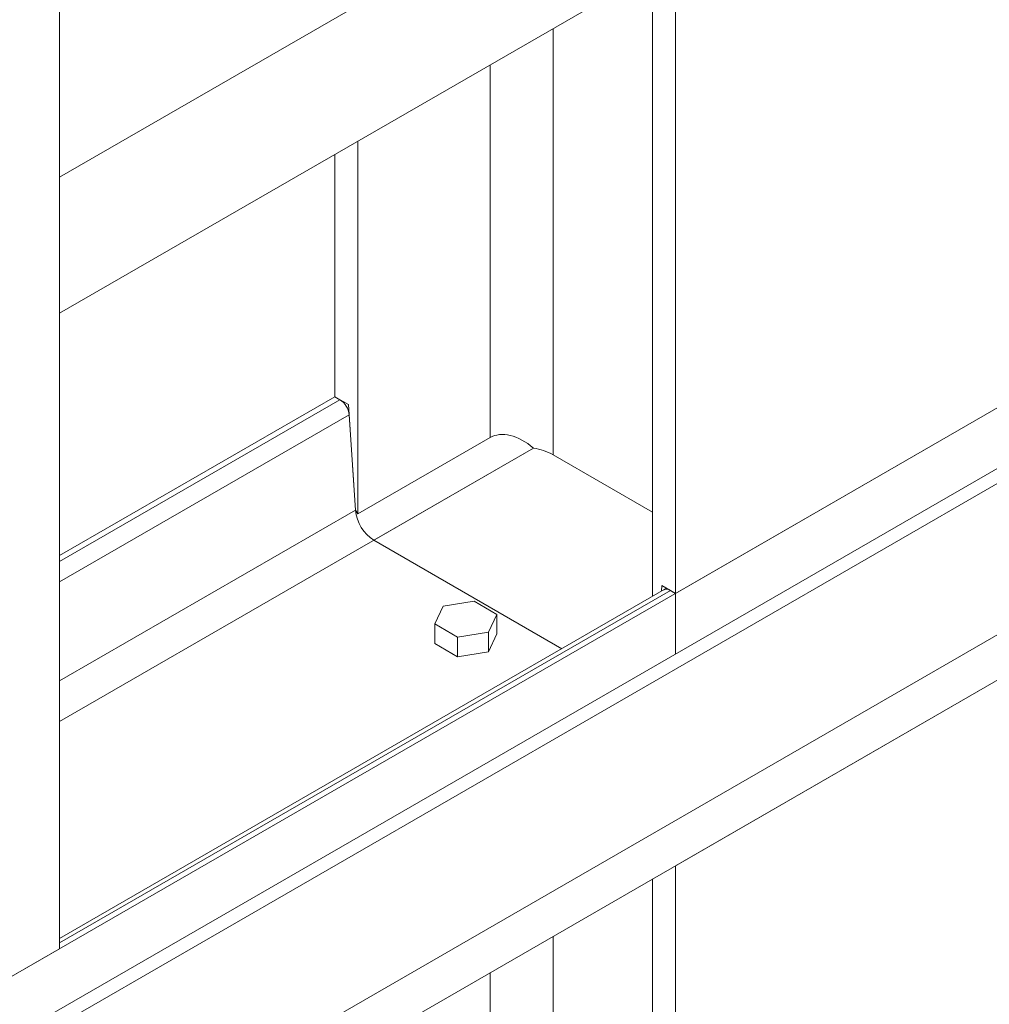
# Model space of a CAD drawing. Header units: millimetres. Extents: x 525 to 29324, y 175 to 20618.
# Tile 531 of 588: x 26317 to 26840, y 13502 to 14034. Entities that reach past the tile are written whole.
import ezdxf

# ---------------------------------------------------------------- set-up
doc = ezdxf.new("R2010")
doc.units = ezdxf.units.MM
doc.linetypes.add('SLD-Continua', pattern=[0])

msp = doc.modelspace()

# ---------------------------------------------------------------- linework, layer by layer
at = {"color": 7, "linetype": 'SLD-Continua', "lineweight": 18, "ltscale": 35}
for p, q in [((26670.78, 13724.1), (26670.78, 14495.83)), ((26670.78, 13724.1), (26670.78, 14495.83)), ((26670.78, 13724.1), (26670.78, 14495.83)), ((26670.78, 13724.1), (26670.78, 14495.83)), ((26670.78, 13724.1), (26670.78, 14495.83)), ((26670.78, 13724.1), (26670.78, 14495.83)), ((26670.78, 13724.1), (26670.78, 14495.83)), ((26670.78, 13724.1), (26670.78, 14495.83)), ((26670.78, 13724.1), (26670.78, 14495.83)), ((26338.44, 13532.29), (26338.44, 14304.02)), ((26338.44, 13532.29), (26338.44, 14304.02)), ((26338.44, 13532.29), (26338.44, 14304.02)), ((26338.44, 13532.29), (26338.44, 14304.02)), ((26338.44, 13532.29), (26338.44, 14304.02)), ((26338.44, 13532.29), (26338.44, 14304.02)), ((26338.44, 13532.29), (26338.44, 14304.02)), ((26338.44, 13532.29), (26338.44, 14304.02)), ((26054.99, 13368.7), (27410.26, 14150.89)), ((26054.99, 13368.7), (27410.26, 14150.89)), ((26054.99, 13368.7), (27410.26, 14150.89)), ((26054.99, 13368.7), (27410.26, 14150.89)), ((26054.99, 13368.7), (27410.26, 14150.89)), ((26054.99, 13368.7), (27410.26, 14150.89)), ((26054.99, 13368.7), (27410.26, 14150.89)), ((26054.99, 13368.7), (27410.26, 14150.89)), ((26670.78, 13724.1), (27410.26, 14150.89)), ((26670.78, 14140.59), (26338.44, 13948.78)), ((26670.78, 14140.59), (26338.44, 13948.78)), ((26670.78, 14140.59), (26338.44, 13948.78)), ((26670.78, 14140.59), (26338.44, 13948.78)), ((26670.78, 14140.59), (26338.44, 13948.78)), ((26670.78, 14140.59), (26338.44, 13948.78)), ((26670.78, 14140.59), (26338.44, 13948.78)), ((26670.78, 14140.59), (26338.44, 13948.78)), ((26670.78, 14067.09), (26338.44, 13875.28)), ((26670.78, 14067.09), (26338.44, 13875.28)), ((26670.78, 14067.09), (26338.44, 13875.28)), ((26670.78, 14067.09), (26338.44, 13875.28)), ((26670.78, 14067.09), (26338.44, 13875.28)), ((26670.78, 14067.09), (26338.44, 13875.28)), ((26670.78, 14067.09), (26338.44, 13875.28)), ((26670.78, 14067.09), (26338.44, 13875.28)), ((26658.4, 13722.54), (26658.4, 14059.95)), ((26658.4, 13722.54), (26658.4, 14059.95)), ((26658.4, 13722.54), (26658.4, 14059.95)), ((26658.4, 13722.54), (26658.4, 14059.95)), ((26658.4, 13722.54), (26658.4, 14059.95)), ((26658.4, 13722.54), (26658.4, 14059.95)), ((26658.4, 13722.54), (26658.4, 14059.95)), ((26658.4, 13722.54), (26658.4, 14059.95)), ((26658.4, 13722.54), (26658.4, 14059.95)), ((26604.66, 13798.95), (26604.66, 14028.93)), ((26604.66, 13798.95), (26604.66, 14028.93)), ((26604.66, 13798.95), (26604.66, 14028.93)), ((26604.66, 13798.95), (26604.66, 14028.93)), ((26604.66, 13798.95), (26604.66, 14028.93)), ((26604.66, 13798.95), (26604.66, 14028.93)), ((26604.66, 13798.95), (26604.66, 14028.93)), ((26604.66, 13798.95), (26604.66, 14028.93)), ((26604.66, 13798.95), (26604.66, 14028.93)), ((27403.87, 14024.71), (26054.99, 13246.21)), ((27403.87, 14024.71), (26054.99, 13246.21)), ((27403.87, 14024.71), (26054.99, 13246.21)), ((26570.72, 13808.17), (26570.72, 14009.34)), ((26570.72, 13808.17), (26570.72, 14009.34)), ((26570.72, 13808.17), (26570.72, 14009.34)), ((26570.72, 13808.17), (26570.72, 14009.34)), ((26570.72, 13808.17), (26570.72, 14009.34)), ((26570.72, 13808.17), (26570.72, 14009.34)), ((26570.72, 13808.17), (26570.72, 14009.34)), ((26570.72, 13808.17), (26570.72, 14009.34)), ((26570.72, 13808.17), (26570.72, 14009.34)), ((26054.99, 13221.7), (27404.35, 14000.48)), ((26054.99, 13221.7), (27404.35, 14000.48)), ((26054.99, 13221.7), (27404.35, 14000.48)), ((26054.99, 13221.7), (27404.35, 14000.48)), ((26054.99, 13221.7), (27404.35, 14000.48)), ((26054.99, 13221.7), (27404.35, 14000.48)), ((26054.99, 13221.7), (27404.35, 14000.48)), ((26054.99, 13221.7), (27404.35, 14000.48)), ((26054.99, 13221.7), (27404.35, 14000.48)), ((26054.99, 13221.7), (27404.35, 14000.48)), ((26499.3, 13766.95), (26499.3, 13968.12)), ((26499.3, 13766.95), (26499.3, 13968.12)), ((26499.3, 13766.95), (26499.3, 13968.12)), ((26499.3, 13766.95), (26499.3, 13968.12)), ((26499.3, 13766.95), (26499.3, 13968.12)), ((26499.3, 13766.95), (26499.3, 13968.12)), ((26499.3, 13766.95), (26499.3, 13968.12)), ((26499.3, 13766.95), (26499.3, 13968.12)), ((26499.3, 13766.95), (26499.3, 13968.12)), ((27144.54, 13964.86), (26054.99, 13336.03)), ((27144.54, 13964.86), (26054.99, 13336.03)), ((27144.54, 13964.86), (26054.99, 13336.03)), ((27151.61, 13960.78), (26054.99, 13327.87)), ((27151.61, 13960.78), (26054.99, 13327.87)), ((27151.61, 13960.78), (26054.99, 13327.87)), ((26486.93, 13960.98), (26486.93, 13830.21)), ((26486.93, 13830.21), (26486.93, 13960.98)), ((26486.93, 13830.21), (26486.93, 13960.98)), ((26486.93, 13830.21), (26486.93, 13960.98)), ((26486.93, 13830.21), (26486.93, 13960.98)), ((26486.93, 13830.21), (26486.93, 13960.98)), ((26486.93, 13830.21), (26486.93, 13960.98)), ((26486.93, 13830.21), (26486.93, 13960.98)), ((26486.93, 13830.21), (26486.93, 13960.98)), ((26486.93, 13830.21), (26486.93, 13960.98)), ((26338.44, 13875.28), (26338.44, 13948.78)), ((26338.44, 13875.28), (26338.44, 13948.78)), ((26338.44, 13875.28), (26338.44, 13948.78)), ((26338.44, 13875.28), (26338.44, 13948.78)), ((26338.44, 13875.28), (26338.44, 13948.78)), ((26338.44, 13875.28), (26338.44, 13948.78)), ((26338.44, 13875.28), (26338.44, 13948.78)), ((26338.44, 13875.28), (26338.44, 13948.78)), ((26338.44, 13744.51), (26486.93, 13830.21)), ((26338.44, 13744.51), (26486.93, 13830.21)), ((26338.44, 13744.51), (26486.93, 13830.21)), ((26338.44, 13744.51), (26486.93, 13830.21)), ((26338.44, 13744.51), (26486.93, 13830.21)), ((26338.44, 13744.51), (26486.93, 13830.21)), ((26338.44, 13744.51), (26486.93, 13830.21)), ((26338.44, 13744.51), (26486.93, 13830.21)), ((26338.44, 13741.29), (26489.71, 13828.6)), ((26338.44, 13741.29), (26489.71, 13828.6)), ((26338.44, 13741.29), (26489.71, 13828.6)), ((26338.44, 13741.29), (26489.71, 13828.6)), ((26338.44, 13741.29), (26489.71, 13828.6)), ((26338.44, 13741.29), (26489.71, 13828.6)), ((26338.44, 13741.29), (26489.71, 13828.6)), ((26338.44, 13741.29), (26489.71, 13828.6)), ((26489.71, 13828.6), (26486.93, 13830.21)), ((26494.28, 13825.96), (26486.93, 13830.21)), ((26494.28, 13825.96), (26486.93, 13830.21)), ((26494.28, 13825.96), (26486.93, 13830.21)), ((26494.28, 13825.96), (26486.93, 13830.21)), ((26494.28, 13825.96), (26486.93, 13830.21)), ((26494.28, 13825.96), (26486.93, 13830.21)), ((26494.28, 13825.96), (26486.93, 13830.21)), ((26494.28, 13825.96), (26486.93, 13830.21)), ((26494.28, 13825.96), (26486.93, 13830.21)), ((26670.78, 13724.1), (26854.62, 13830.21)), ((26670.78, 13724.1), (26854.62, 13830.21)), ((26670.78, 13724.1), (26854.62, 13830.21)), ((26670.78, 13724.1), (26854.62, 13830.21)), ((26670.78, 13724.1), (26854.62, 13830.21)), ((26670.78, 13724.1), (26854.62, 13830.21)), ((26670.78, 13724.1), (26854.62, 13830.21)), ((26670.78, 13724.1), (26854.62, 13830.21)), ((26670.78, 13724.1), (26854.62, 13830.21)), ((26498.08, 13768.96), (26494.28, 13825.96)), ((26498.08, 13768.96), (26494.28, 13825.96)), ((26498.08, 13768.96), (26494.28, 13825.96)), ((26498.08, 13768.96), (26494.28, 13825.96)), ((26498.08, 13768.96), (26494.28, 13825.96)), ((26498.08, 13768.96), (26494.28, 13825.96)), ((26498.08, 13768.96), (26494.28, 13825.96)), ((26498.08, 13768.96), (26494.28, 13825.96)), ((26498.08, 13768.96), (26494.28, 13825.96)), ((26338.44, 13730.34), (26494.65, 13820.49)), ((26338.44, 13730.34), (26494.65, 13820.49)), ((26338.44, 13730.34), (26494.65, 13820.49)), ((26338.44, 13730.34), (26494.65, 13820.49)), ((26338.44, 13730.34), (26494.65, 13820.49)), ((26338.44, 13730.34), (26494.65, 13820.49)), ((26338.44, 13730.34), (26494.65, 13820.49)), ((26338.44, 13730.34), (26494.65, 13820.49)), ((26498.08, 13768.96), (26494.65, 13820.49)), ((26499.3, 13766.95), (26570.72, 13808.17)), ((26499.3, 13766.95), (26570.72, 13808.17)), ((26499.3, 13766.95), (26570.72, 13808.17)), ((26499.3, 13766.95), (26570.72, 13808.17)), ((26499.3, 13766.95), (26570.72, 13808.17)), ((26499.3, 13766.95), (26570.72, 13808.17)), ((26499.3, 13766.95), (26570.72, 13808.17)), ((26499.3, 13766.95), (26570.72, 13808.17)), ((26499.3, 13766.95), (26570.72, 13808.17)), ((26338.44, 13654.91), (26594.15, 13802.5)), ((26338.44, 13654.91), (26594.15, 13802.5)), ((26338.44, 13654.91), (26594.15, 13802.5)), ((26338.44, 13654.91), (26594.15, 13802.5)), ((26338.44, 13654.91), (26594.15, 13802.5)), ((26338.44, 13654.91), (26594.15, 13802.5)), ((26338.44, 13654.91), (26594.15, 13802.5)), ((26338.44, 13654.91), (26594.15, 13802.5)), ((26507.95, 13752.75), (26594.15, 13802.5)), ((26658.4, 13767.94), (26604.66, 13798.95)), ((26658.4, 13767.94), (26604.66, 13798.95)), ((26658.4, 13767.94), (26604.66, 13798.95)), ((26658.4, 13767.94), (26604.66, 13798.95)), ((26658.4, 13767.94), (26604.66, 13798.95)), ((26658.4, 13767.94), (26604.66, 13798.95)), ((26658.4, 13767.94), (26604.66, 13798.95)), ((26658.4, 13767.94), (26604.66, 13798.95)), ((26658.4, 13767.94), (26604.66, 13798.95)), ((26338.44, 13676.82), (26498.08, 13768.96)), ((26338.44, 13676.82), (26498.08, 13768.96)), ((26338.44, 13676.82), (26498.08, 13768.96)), ((26338.44, 13676.82), (26498.08, 13768.96)), ((26338.44, 13676.82), (26498.08, 13768.96)), ((26338.44, 13676.82), (26498.08, 13768.96)), ((26338.44, 13676.82), (26498.08, 13768.96)), ((26338.44, 13676.82), (26498.08, 13768.96)), ((26498.08, 13768.96), (26499.3, 13766.95)), ((26498.08, 13768.96), (26499.3, 13766.95)), ((26498.08, 13768.96), (26499.3, 13766.95)), ((26498.08, 13768.96), (26499.3, 13766.95)), ((26498.08, 13768.96), (26499.3, 13766.95)), ((26498.08, 13768.96), (26499.3, 13766.95)), ((26498.08, 13768.96), (26499.3, 13766.95)), ((26498.08, 13768.96), (26499.3, 13766.95)), ((26498.08, 13768.96), (26499.3, 13766.95)), ((26609.34, 13694.22), (26507.95, 13752.75)), ((26663.42, 13728.34), (26663.2, 13725.31)), ((26663.42, 13728.34), (26663.2, 13725.31)), ((26663.42, 13728.34), (26663.2, 13725.31)), ((26663.42, 13728.34), (26663.2, 13725.31)), ((26663.42, 13728.34), (26663.2, 13725.31)), ((26663.42, 13728.34), (26663.2, 13725.31)), ((26663.42, 13728.34), (26663.2, 13725.31)), ((26663.42, 13728.34), (26663.2, 13725.31)), ((26663.42, 13728.34), (26663.2, 13725.31)), ((26670.78, 13724.1), (26663.42, 13728.34)), ((26670.78, 13724.1), (26663.42, 13728.34)), ((26670.78, 13724.1), (26663.42, 13728.34)), ((26670.78, 13724.1), (26663.42, 13728.34)), ((26670.78, 13724.1), (26663.42, 13728.34)), ((26670.78, 13724.1), (26663.42, 13728.34)), ((26670.78, 13724.1), (26663.42, 13728.34)), ((26670.78, 13724.1), (26663.42, 13728.34)), ((26670.78, 13724.1), (26663.42, 13728.34)), ((26665.94, 13726.89), (26338.44, 13537.87)), ((26665.94, 13726.89), (26338.44, 13537.87)), ((26665.94, 13726.89), (26338.44, 13537.87)), ((26665.94, 13726.89), (26338.44, 13537.87)), ((26665.94, 13726.89), (26338.44, 13537.87)), ((26665.94, 13726.89), (26338.44, 13537.87)), ((26665.94, 13726.89), (26338.44, 13537.87)), ((26665.94, 13726.89), (26338.44, 13537.87)), ((26338.44, 13535.51), (26667.99, 13725.71)), ((26338.44, 13535.51), (26667.99, 13725.71)), ((26338.44, 13535.51), (26667.99, 13725.71)), ((26338.44, 13535.51), (26667.99, 13725.71)), ((26338.44, 13535.51), (26667.99, 13725.71)), ((26338.44, 13535.51), (26667.99, 13725.71)), ((26338.44, 13535.51), (26667.99, 13725.71)), ((26338.44, 13535.51), (26667.99, 13725.71)), ((26665.94, 13726.89), (26664.49, 13726.05)), ((26670.78, 13724.1), (26667.99, 13725.71)), ((26670.78, 13724.1), (26670.78, 13691.43)), ((26545.39, 13717.26), (26540.91, 13707.61)), ((26545.39, 13717.26), (26540.91, 13707.61)), ((26545.39, 13717.26), (26540.91, 13707.61)), ((26562.12, 13719.85), (26545.39, 13717.26)), ((26562.12, 13719.85), (26545.39, 13717.26)), ((26562.12, 13719.85), (26545.39, 13717.26)), ((26574.37, 13712.78), (26562.12, 13719.85)), ((26574.37, 13712.78), (26562.12, 13719.85)), ((26574.37, 13712.78), (26562.12, 13719.85)), ((26569.89, 13703.13), (26574.37, 13712.78)), ((26569.89, 13703.13), (26574.37, 13712.78)), ((26569.89, 13703.13), (26574.37, 13712.78)), ((26574.37, 13702.17), (26574.37, 13712.78)), ((26574.37, 13702.17), (26574.37, 13712.78)), ((26574.37, 13702.17), (26574.37, 13712.78)), ((26540.91, 13707.61), (26553.16, 13700.54)), ((26540.91, 13696.99), (26540.91, 13707.61)), ((26540.91, 13707.61), (26553.16, 13700.54)), ((26540.91, 13696.99), (26540.91, 13707.61)), ((26540.91, 13707.61), (26553.16, 13700.54)), ((26540.91, 13696.99), (26540.91, 13707.61)), ((26553.16, 13700.54), (26569.89, 13703.13)), ((26553.16, 13700.54), (26569.89, 13703.13)), ((26553.16, 13700.54), (26569.89, 13703.13)), ((26569.89, 13692.51), (26569.89, 13703.13)), ((26569.89, 13692.51), (26569.89, 13703.13)), ((26569.89, 13692.51), (26569.89, 13703.13)), ((26569.89, 13692.51), (26574.37, 13702.17)), ((26569.89, 13692.51), (26574.37, 13702.17)), ((26569.89, 13692.51), (26574.37, 13702.17)), ((26540.91, 13696.99), (26553.16, 13689.92)), ((26540.91, 13696.99), (26553.16, 13689.92)), ((26540.91, 13696.99), (26553.16, 13689.92)), ((26553.16, 13689.92), (26553.16, 13700.54)), ((26553.16, 13689.92), (26553.16, 13700.54)), ((26553.16, 13689.92), (26553.16, 13700.54)), ((26553.16, 13689.92), (26569.89, 13692.51)), ((26553.16, 13689.92), (26569.89, 13692.51)), ((26553.16, 13689.92), (26569.89, 13692.51)), ((26670.78, 13577.1), (26854.62, 13683.21)), ((26670.78, 13577.1), (26854.62, 13683.21)), ((26670.78, 13577.1), (26854.62, 13683.21)), ((26670.78, 13577.1), (26854.62, 13683.21)), ((26670.78, 13577.1), (26854.62, 13683.21)), ((26670.78, 13577.1), (26854.62, 13683.21)), ((26670.78, 13577.1), (26854.62, 13683.21)), ((26670.78, 13577.1), (26854.62, 13683.21)), ((26670.78, 13577.1), (26854.62, 13683.21)), ((26670.78, 13577.1), (26854.62, 13683.21)), ((26670.78, 11121.46), (26670.78, 13577.1)), ((26670.78, 11121.46), (26670.78, 13577.1)), ((26670.78, 11121.46), (26670.78, 13577.1)), ((26670.78, 11121.46), (26670.78, 13577.1)), ((26670.78, 11121.46), (26670.78, 13577.1)), ((26670.78, 11121.46), (26670.78, 13577.1)), ((26670.78, 11121.46), (26670.78, 13577.1)), ((26670.78, 11121.46), (26670.78, 13577.1)), ((26670.78, 11121.46), (26670.78, 13577.1)), ((26670.78, 11121.46), (26670.78, 13577.1)), ((26658.4, 12870.91), (26658.4, 13569.96)), ((26658.4, 12870.91), (26658.4, 13569.96)), ((26658.4, 12870.91), (26658.4, 13569.96)), ((26658.4, 12870.91), (26658.4, 13569.96)), ((26658.4, 12870.91), (26658.4, 13569.96)), ((26658.4, 12870.91), (26658.4, 13569.96)), ((26658.4, 12870.91), (26658.4, 13569.96)), ((26658.4, 12870.91), (26658.4, 13569.96)), ((26658.4, 12870.91), (26658.4, 13569.96)), ((26658.4, 12870.91), (26658.4, 13569.96)), ((26604.66, 13003.95), (26604.66, 13538.95)), ((26604.66, 13003.95), (26604.66, 13538.95)), ((26604.66, 13003.95), (26604.66, 13538.95)), ((26604.66, 13003.95), (26604.66, 13538.95)), ((26604.66, 13003.95), (26604.66, 13538.95)), ((26604.66, 13003.95), (26604.66, 13538.95)), ((26604.66, 13003.95), (26604.66, 13538.95)), ((26604.66, 13003.95), (26604.66, 13538.95)), ((26604.66, 13003.95), (26604.66, 13538.95)), ((26604.66, 13003.95), (26604.66, 13538.95)), ((26274.8, 13495.56), (26338.44, 13532.29)), ((26274.8, 13495.56), (26338.44, 13532.29)), ((26274.8, 13495.56), (26338.44, 13532.29)), ((26274.8, 13495.56), (26338.44, 13532.29)), ((26274.8, 13495.56), (26338.44, 13532.29)), ((26274.8, 13495.56), (26338.44, 13532.29)), ((26274.8, 13495.56), (26338.44, 13532.29)), ((26274.8, 13495.56), (26338.44, 13532.29)), ((26570.72, 13003.95), (26570.72, 13519.36)), ((26570.72, 13003.95), (26570.72, 13519.36)), ((26570.72, 13003.95), (26570.72, 13519.36)), ((26570.72, 13003.95), (26570.72, 13519.36)), ((26570.72, 13003.95), (26570.72, 13519.36)), ((26570.72, 13003.95), (26570.72, 13519.36)), ((26570.72, 13003.95), (26570.72, 13519.36)), ((26570.72, 13003.95), (26570.72, 13519.36)), ((26570.72, 13003.95), (26570.72, 13519.36)), ((26570.72, 13003.95), (26570.72, 13519.36))]:
    msp.add_line(p, q, dxfattribs=at)
at = {"color": 7, "linetype": 'SLD-Continua', "lineweight": 18, "ltscale": 1225}
for centre, radius, start, end in [((26483.83, 13819.46), 10.87, 5.4266, 57.2156), ((26589.63, 13771.74), 31.09, 61.0824, 81.6313), ((26589.63, 13771.74), 31.09, 61.0824, 81.6313), ((26589.63, 13771.74), 31.09, 61.0824, 81.6313), ((26589.63, 13771.74), 31.09, 61.0824, 81.6313), ((26589.63, 13771.74), 31.09, 61.0824, 81.6313), ((26589.63, 13771.74), 31.09, 61.0824, 81.6313), ((26589.63, 13771.74), 31.09, 61.0824, 81.6313), ((26589.63, 13771.74), 31.09, 61.0824, 81.6313), ((26589.63, 13771.74), 31.09, 61.0824, 81.6313), ((26519.65, 13770.98), 21.66, 185.3382, 237.304), ((26665.96, 13723), 3.39, 53.0814, 115.6168)]:
    msp.add_arc(centre, radius, start, end, dxfattribs=at)
msp.add_ellipse((26587.69, 13780.28), major_axis=(-17.34, 27.67), ratio=0.599856, start_param=5.203447, end_param=6.261425, dxfattribs=at)
msp.add_ellipse((26587.69, 13780.28), major_axis=(-17.34, 27.67), ratio=0.599856, start_param=5.203447, end_param=6.261425, dxfattribs=at)
msp.add_ellipse((26587.69, 13780.28), major_axis=(-17.34, 27.67), ratio=0.599856, start_param=5.203447, end_param=6.261425, dxfattribs=at)
msp.add_ellipse((26587.69, 13780.28), major_axis=(-17.34, 27.67), ratio=0.599856, start_param=5.203447, end_param=6.261425, dxfattribs=at)
msp.add_ellipse((26587.69, 13780.28), major_axis=(-17.34, 27.67), ratio=0.599856, start_param=5.203447, end_param=6.261425, dxfattribs=at)
msp.add_ellipse((26587.69, 13780.28), major_axis=(-17.34, 27.67), ratio=0.599856, start_param=5.203447, end_param=6.261425, dxfattribs=at)
msp.add_ellipse((26587.69, 13780.28), major_axis=(-17.34, 27.67), ratio=0.599856, start_param=5.203447, end_param=6.261425, dxfattribs=at)
msp.add_ellipse((26587.69, 13780.28), major_axis=(-17.34, 27.67), ratio=0.599856, start_param=5.203447, end_param=6.261425, dxfattribs=at)
msp.add_ellipse((26587.69, 13780.28), major_axis=(-17.34, 27.67), ratio=0.599856, start_param=5.203447, end_param=6.261425, dxfattribs=at)

doc.saveas('drawing.dxf')
